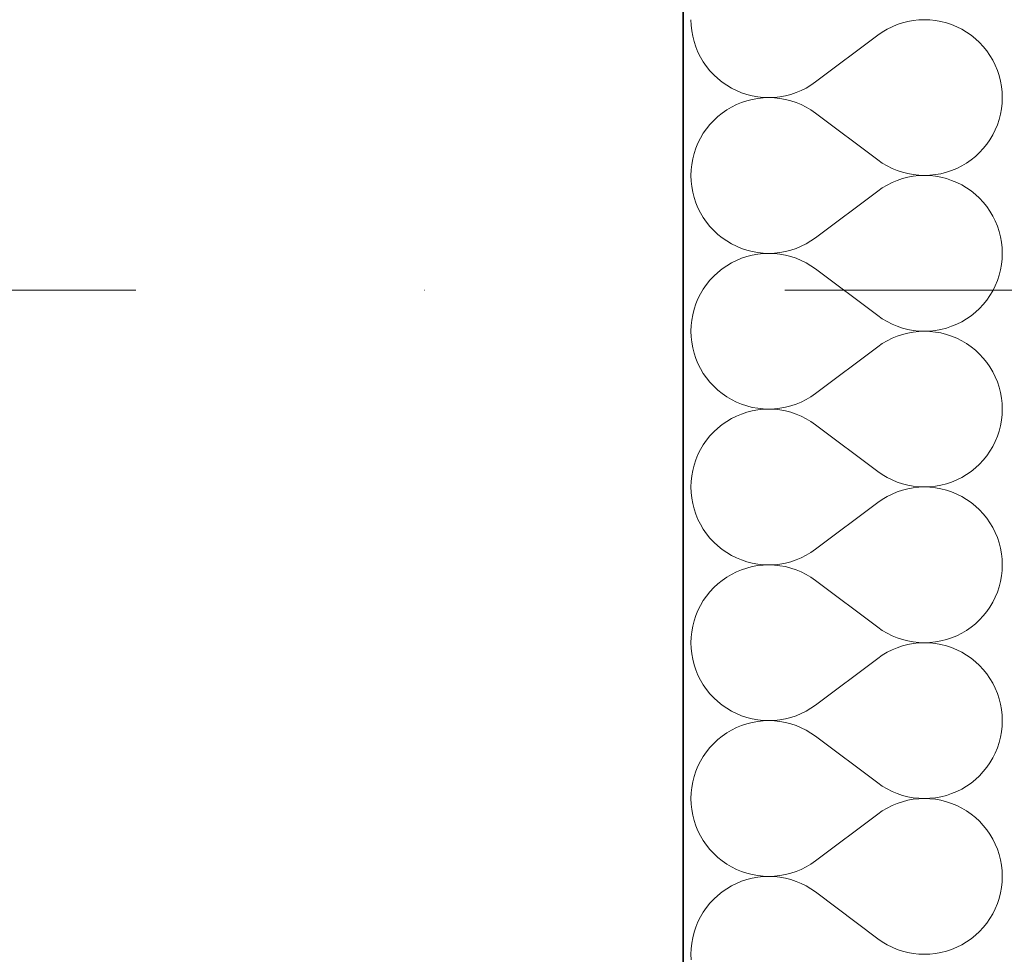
# Model space of a CAD drawing. Header units: millimetres. Extents: x -148444 to 51443, y -4810 to 453290.
# Tile 331 of 551: x -138323 to -137841, y 362904 to 363361. Entities that reach past the tile are written whole.
import ezdxf

# ---------------------------------------------------------------- set-up
doc = ezdxf.new("R2010")
doc.units = ezdxf.units.MM
doc.linetypes.add('Kropki i Kreski', pattern=[6.702778, 3.527778, -1.763889, 0, -1.411111])
doc.layers.add('- A - ocieplenie', color=8, linetype='Continuous')
doc.layers.add('Konstrukcja - Siatka mod', color=8, linetype='Continuous')

# ---------------------------------------------------------------- blocks, each defined once
blk = doc.blocks.new('*X29')
at = {"layer": '- A - ocieplenie', "linetype": 'Continuous', "lineweight": 13, "ltscale": 100}
for p, q in [((19781.28, 390794.99), (19781.38, 390792.27)), ((19781.38, 390792.27), (19781.67, 390789.57)), ((19882.23, 390792.58), (19879.72, 390791.54)), ((19884.81, 390793.44), (19882.23, 390792.58)), ((19887.45, 390794.12), (19884.81, 390793.44)), ((19890.12, 390794.6), (19887.45, 390794.12)), ((19892.83, 390794.89), (19890.12, 390794.6)), ((19895.55, 390794.99), (19892.83, 390794.89)), ((19898.27, 390794.9), (19895.55, 390794.99)), ((19900.97, 390794.61), (19898.27, 390794.9)), ((19903.65, 390794.13), (19900.97, 390794.61)), ((19906.28, 390793.45), (19903.65, 390794.13)), ((19908.87, 390792.6), (19906.28, 390793.45)), ((19911.38, 390791.56), (19908.87, 390792.6)), ((19781.67, 390789.57), (19782.16, 390786.89)), ((19872.71, 390787.37), (19842.24, 390764.52)), ((19874.95, 390788.93), (19872.71, 390787.37)), ((19877.29, 390790.32), (19874.95, 390788.93)), ((19879.72, 390791.54), (19877.29, 390790.32)), ((19913.81, 390790.34), (19911.38, 390791.56)), ((19916.15, 390788.95), (19913.81, 390790.34)), ((19918.39, 390787.4), (19916.15, 390788.95)), ((19920.51, 390785.7), (19918.39, 390787.4)), ((19782.16, 390786.89), (19782.83, 390784.26)), ((19782.83, 390784.26), (19783.69, 390781.67)), ((19922.5, 390783.84), (19920.51, 390785.7)), ((19924.35, 390781.85), (19922.5, 390783.84)), ((19783.69, 390781.67), (19784.73, 390779.16)), ((19784.73, 390779.16), (19785.95, 390776.73)), ((19926.06, 390779.73), (19924.35, 390781.85)), ((19927.61, 390777.5), (19926.06, 390779.73)), ((19929, 390775.16), (19927.61, 390777.5)), ((19785.95, 390776.73), (19787.34, 390774.39)), ((19787.34, 390774.39), (19788.89, 390772.15)), ((19930.22, 390772.73), (19929, 390775.16)), ((19931.26, 390770.22), (19930.22, 390772.73)), ((19788.89, 390772.15), (19790.6, 390770.04)), ((19790.6, 390770.04), (19792.45, 390768.05)), ((19792.45, 390768.05), (19794.44, 390766.19)), ((19932.12, 390767.63), (19931.26, 390770.22)), ((19794.44, 390766.19), (19796.56, 390764.49)), ((19796.56, 390764.49), (19798.8, 390762.94)), ((19798.8, 390762.94), (19801.14, 390761.55)), ((19837.67, 390761.57), (19840, 390762.96)), ((19840, 390762.96), (19842.24, 390764.52)), ((19932.79, 390765), (19932.12, 390767.63)), ((19933.28, 390762.32), (19932.79, 390765)), ((19801.14, 390761.55), (19803.57, 390760.33)), ((19803.57, 390760.33), (19806.08, 390759.29)), ((19806.08, 390759.29), (19808.67, 390758.43)), ((19808.67, 390758.43), (19811.3, 390757.76)), ((19827.51, 390757.77), (19830.14, 390758.45)), ((19830.14, 390758.45), (19832.72, 390759.31)), ((19832.72, 390759.31), (19835.23, 390760.35)), ((19835.23, 390760.35), (19837.67, 390761.57)), ((19933.57, 390759.62), (19933.28, 390762.32)), ((19933.67, 390756.9), (19933.57, 390759.62)), ((19803.57, 390753.46), (19801.14, 390752.25)), ((19806.08, 390754.5), (19803.57, 390753.46)), ((19808.67, 390755.36), (19806.08, 390754.5)), ((19811.3, 390756.03), (19808.67, 390755.36)), ((19811.3, 390757.76), (19813.98, 390757.28)), ((19813.98, 390756.51), (19811.3, 390756.03)), ((19813.98, 390757.28), (19816.69, 390756.99)), ((19816.69, 390756.8), (19813.98, 390756.51)), ((19816.69, 390756.99), (19819.4, 390756.9)), ((19819.4, 390756.9), (19816.69, 390756.8)), ((19819.4, 390756.9), (19822.12, 390757)), ((19822.12, 390756.8), (19819.4, 390756.9)), ((19822.12, 390757), (19824.83, 390757.29)), ((19824.83, 390756.51), (19822.12, 390756.8)), ((19824.83, 390757.29), (19827.51, 390757.77)), ((19827.51, 390756.02), (19824.83, 390756.51)), ((19830.14, 390755.35), (19827.51, 390756.02)), ((19832.72, 390754.48), (19830.14, 390755.35)), ((19835.23, 390753.44), (19832.72, 390754.48)), ((19837.67, 390752.22), (19835.23, 390753.44)), ((19933.28, 390751.47), (19933.57, 390754.18)), ((19933.57, 390754.18), (19933.67, 390756.9)), ((19796.56, 390749.31), (19794.44, 390747.6)), ((19798.8, 390750.86), (19796.56, 390749.31)), ((19801.14, 390752.25), (19798.8, 390750.86)), ((19840, 390750.83), (19837.67, 390752.22)), ((19842.24, 390749.28), (19840, 390750.83)), ((19872.71, 390726.42), (19842.24, 390749.28)), ((19932.12, 390746.16), (19932.79, 390748.8)), ((19932.79, 390748.8), (19933.28, 390751.47)), ((19790.6, 390743.76), (19788.89, 390741.64)), ((19792.45, 390745.75), (19790.6, 390743.76)), ((19794.44, 390747.6), (19792.45, 390745.75)), ((19930.22, 390741.07), (19931.26, 390743.58)), ((19931.26, 390743.58), (19932.12, 390746.16)), ((19787.34, 390739.41), (19785.95, 390737.07)), ((19788.89, 390741.64), (19787.34, 390739.41)), ((19929, 390738.63), (19930.22, 390741.07)), ((19784.73, 390734.63), (19783.69, 390732.12)), ((19785.95, 390737.07), (19784.73, 390734.63)), ((19924.35, 390731.94), (19926.06, 390734.06)), ((19926.06, 390734.06), (19927.61, 390736.29)), ((19927.61, 390736.29), (19929, 390738.63)), ((19782.83, 390729.54), (19782.16, 390726.9)), ((19783.69, 390732.12), (19782.83, 390729.54)), ((19920.51, 390728.1), (19922.5, 390729.95)), ((19922.5, 390729.95), (19924.35, 390731.94)), ((19782.16, 390726.9), (19781.67, 390724.23)), ((19872.71, 390726.42), (19874.95, 390724.87)), ((19874.95, 390724.87), (19877.29, 390723.48)), ((19913.81, 390723.45), (19916.15, 390724.84)), ((19916.15, 390724.84), (19918.39, 390726.39)), ((19918.39, 390726.39), (19920.51, 390728.1)), ((19781.38, 390721.52), (19781.28, 390718.8)), ((19781.67, 390724.23), (19781.38, 390721.52)), ((19877.29, 390723.48), (19879.72, 390722.26)), ((19879.72, 390722.26), (19882.23, 390721.21)), ((19882.23, 390721.21), (19884.81, 390720.35)), ((19884.81, 390720.35), (19887.45, 390719.68)), ((19887.45, 390719.68), (19890.12, 390719.19)), ((19900.97, 390719.19), (19903.65, 390719.67)), ((19903.65, 390719.67), (19906.28, 390720.34)), ((19906.28, 390720.34), (19908.87, 390721.2)), ((19908.87, 390721.2), (19911.38, 390722.24)), ((19911.38, 390722.24), (19913.81, 390723.45)), ((19781.28, 390718.8), (19781.38, 390716.08)), ((19781.38, 390716.08), (19781.67, 390713.38)), ((19879.72, 390715.35), (19877.29, 390714.13)), ((19882.23, 390716.39), (19879.72, 390715.35)), ((19884.81, 390717.25), (19882.23, 390716.39)), ((19887.45, 390717.93), (19884.81, 390717.25)), ((19890.12, 390718.41), (19887.45, 390717.93)), ((19890.12, 390719.19), (19892.83, 390718.9)), ((19892.83, 390718.7), (19890.12, 390718.41)), ((19892.83, 390718.9), (19895.55, 390718.8)), ((19895.55, 390718.8), (19892.83, 390718.7)), ((19895.55, 390718.8), (19898.27, 390718.9)), ((19898.27, 390718.71), (19895.55, 390718.8)), ((19898.27, 390718.9), (19900.97, 390719.19)), ((19900.97, 390718.42), (19898.27, 390718.71)), ((19903.65, 390717.94), (19900.97, 390718.42)), ((19906.28, 390717.26), (19903.65, 390717.94)), ((19908.87, 390716.41), (19906.28, 390717.26)), ((19911.38, 390715.37), (19908.87, 390716.41)), ((19913.81, 390714.15), (19911.38, 390715.37)), ((19781.67, 390713.38), (19782.16, 390710.7)), ((19782.16, 390710.7), (19782.83, 390708.06)), ((19872.71, 390711.18), (19842.24, 390688.33)), ((19874.95, 390712.74), (19872.71, 390711.18)), ((19877.29, 390714.13), (19874.95, 390712.74)), ((19916.15, 390712.76), (19913.81, 390714.15)), ((19918.39, 390711.21), (19916.15, 390712.76)), ((19920.51, 390709.51), (19918.39, 390711.21)), ((19782.83, 390708.06), (19783.69, 390705.48)), ((19783.69, 390705.48), (19784.73, 390702.97)), ((19922.5, 390707.65), (19920.51, 390709.51)), ((19924.35, 390705.66), (19922.5, 390707.65)), ((19926.06, 390703.54), (19924.35, 390705.66)), ((19784.73, 390702.97), (19785.95, 390700.54)), ((19785.95, 390700.54), (19787.34, 390698.2)), ((19927.61, 390701.31), (19926.06, 390703.54)), ((19929, 390698.97), (19927.61, 390701.31)), ((19787.34, 390698.2), (19788.89, 390695.96)), ((19788.89, 390695.96), (19790.6, 390693.85)), ((19930.22, 390696.54), (19929, 390698.97)), ((19931.26, 390694.02), (19930.22, 390696.54)), ((19790.6, 390693.85), (19792.45, 390691.86)), ((19792.45, 390691.86), (19794.44, 390690)), ((19932.12, 390691.44), (19931.26, 390694.02)), ((19932.79, 390688.81), (19932.12, 390691.44)), ((19794.44, 390690), (19796.56, 390688.3)), ((19796.56, 390688.3), (19798.8, 390686.75)), ((19798.8, 390686.75), (19801.14, 390685.36)), ((19837.67, 390685.38), (19840, 390686.77)), ((19840, 390686.77), (19842.24, 390688.33)), ((19933.28, 390686.13), (19932.79, 390688.81)), ((19933.57, 390683.43), (19933.28, 390686.13)), ((19801.14, 390685.36), (19803.57, 390684.14)), ((19803.57, 390684.14), (19806.08, 390683.1)), ((19806.08, 390683.1), (19808.67, 390682.24)), ((19808.67, 390682.24), (19811.3, 390681.57)), ((19811.3, 390681.57), (19813.98, 390681.09)), ((19813.98, 390681.09), (19816.69, 390680.8)), ((19822.12, 390680.81), (19824.83, 390681.1)), ((19824.83, 390681.1), (19827.51, 390681.58)), ((19827.51, 390681.58), (19830.14, 390682.26)), ((19830.14, 390682.26), (19832.72, 390683.12)), ((19832.72, 390683.12), (19835.23, 390684.16)), ((19835.23, 390684.16), (19837.67, 390685.38)), ((19933.67, 390680.71), (19933.57, 390683.43)), ((19803.57, 390677.27), (19801.14, 390676.05)), ((19806.08, 390678.31), (19803.57, 390677.27)), ((19808.67, 390679.17), (19806.08, 390678.31)), ((19811.3, 390679.84), (19808.67, 390679.17)), ((19813.98, 390680.32), (19811.3, 390679.84)), ((19816.69, 390680.61), (19813.98, 390680.32)), ((19816.69, 390680.8), (19819.4, 390680.71)), ((19819.4, 390680.71), (19816.69, 390680.61)), ((19819.4, 390680.71), (19822.12, 390680.81)), ((19822.12, 390680.61), (19819.4, 390680.71)), ((19824.83, 390680.31), (19822.12, 390680.61)), ((19827.51, 390679.83), (19824.83, 390680.31)), ((19830.14, 390679.16), (19827.51, 390679.83)), ((19832.72, 390678.29), (19830.14, 390679.16)), ((19835.23, 390677.25), (19832.72, 390678.29)), ((19837.67, 390676.03), (19835.23, 390677.25)), ((19933.28, 390675.28), (19933.57, 390677.99)), ((19933.57, 390677.99), (19933.67, 390680.71)), ((19794.44, 390671.41), (19792.45, 390669.56)), ((19796.56, 390673.12), (19794.44, 390671.41)), ((19798.8, 390674.67), (19796.56, 390673.12)), ((19801.14, 390676.05), (19798.8, 390674.67)), ((19840, 390674.64), (19837.67, 390676.03)), ((19842.24, 390673.09), (19840, 390674.64)), ((19872.71, 390650.23), (19842.24, 390673.09)), ((19932.12, 390669.97), (19932.79, 390672.61)), ((19932.79, 390672.61), (19933.28, 390675.28)), ((19790.6, 390667.57), (19788.89, 390665.45)), ((19792.45, 390669.56), (19790.6, 390667.57)), ((19930.22, 390664.88), (19931.26, 390667.39)), ((19931.26, 390667.39), (19932.12, 390669.97)), ((19787.34, 390663.21), (19785.95, 390660.88)), ((19788.89, 390665.45), (19787.34, 390663.21)), ((19927.61, 390660.1), (19929, 390662.44)), ((19929, 390662.44), (19930.22, 390664.88)), ((19784.73, 390658.44), (19783.69, 390655.93)), ((19785.95, 390660.88), (19784.73, 390658.44)), ((19924.35, 390655.75), (19926.06, 390657.87)), ((19926.06, 390657.87), (19927.61, 390660.1)), ((19782.83, 390653.35), (19782.16, 390650.71)), ((19783.69, 390655.93), (19782.83, 390653.35)), ((19920.51, 390651.91), (19922.5, 390653.76)), ((19922.5, 390653.76), (19924.35, 390655.75)), ((19781.67, 390648.03), (19781.38, 390645.33)), ((19782.16, 390650.71), (19781.67, 390648.03)), ((19872.71, 390650.23), (19874.95, 390648.68)), ((19874.95, 390648.68), (19877.29, 390647.29)), ((19877.29, 390647.29), (19879.72, 390646.07)), ((19911.38, 390646.05), (19913.81, 390647.26)), ((19913.81, 390647.26), (19916.15, 390648.65)), ((19916.15, 390648.65), (19918.39, 390650.2)), ((19918.39, 390650.2), (19920.51, 390651.91)), ((19781.38, 390645.33), (19781.28, 390642.61)), ((19781.28, 390642.61), (19781.38, 390639.89)), ((19879.72, 390646.07), (19882.23, 390645.02)), ((19882.23, 390645.02), (19884.81, 390644.16)), ((19884.81, 390644.16), (19887.45, 390643.49)), ((19887.45, 390643.49), (19890.12, 390643)), ((19890.12, 390643), (19892.83, 390642.71)), ((19892.83, 390642.51), (19890.12, 390642.22)), ((19892.83, 390642.71), (19895.55, 390642.61)), ((19895.55, 390642.61), (19892.83, 390642.51)), ((19895.55, 390642.61), (19898.27, 390642.71)), ((19898.27, 390642.52), (19895.55, 390642.61)), ((19898.27, 390642.71), (19900.97, 390643)), ((19900.97, 390642.23), (19898.27, 390642.52)), ((19900.97, 390643), (19903.65, 390643.48)), ((19903.65, 390643.48), (19906.28, 390644.15)), ((19906.28, 390644.15), (19908.87, 390645.01)), ((19908.87, 390645.01), (19911.38, 390646.05)), ((19781.38, 390639.89), (19781.67, 390637.19)), ((19877.29, 390637.94), (19874.95, 390636.55)), ((19879.72, 390639.16), (19877.29, 390637.94)), ((19882.23, 390640.2), (19879.72, 390639.16)), ((19884.81, 390641.06), (19882.23, 390640.2)), ((19887.45, 390641.73), (19884.81, 390641.06)), ((19890.12, 390642.22), (19887.45, 390641.73)), ((19903.65, 390641.75), (19900.97, 390642.23)), ((19906.28, 390641.07), (19903.65, 390641.75)), ((19908.87, 390640.22), (19906.28, 390641.07)), ((19911.38, 390639.18), (19908.87, 390640.22)), ((19913.81, 390637.96), (19911.38, 390639.18)), ((19916.15, 390636.57), (19913.81, 390637.96)), ((19781.67, 390637.19), (19782.16, 390634.51)), ((19782.16, 390634.51), (19782.83, 390631.87)), ((19872.71, 390634.99), (19842.24, 390612.14)), ((19874.95, 390636.55), (19872.71, 390634.99)), ((19918.39, 390635.02), (19916.15, 390636.57)), ((19920.51, 390633.32), (19918.39, 390635.02)), ((19922.5, 390631.46), (19920.51, 390633.32)), ((19782.83, 390631.87), (19783.69, 390629.29)), ((19783.69, 390629.29), (19784.73, 390626.78)), ((19924.35, 390629.47), (19922.5, 390631.46)), ((19926.06, 390627.35), (19924.35, 390629.47)), ((19784.73, 390626.78), (19785.95, 390624.35)), ((19785.95, 390624.35), (19787.34, 390622.01)), ((19927.61, 390625.12), (19926.06, 390627.35)), ((19929, 390622.78), (19927.61, 390625.12)), ((19787.34, 390622.01), (19788.89, 390619.77)), ((19788.89, 390619.77), (19790.6, 390617.66)), ((19930.22, 390620.35), (19929, 390622.78)), ((19931.26, 390617.83), (19930.22, 390620.35)), ((19790.6, 390617.66), (19792.45, 390615.67)), ((19792.45, 390615.67), (19794.44, 390613.81)), ((19794.44, 390613.81), (19796.56, 390612.11)), ((19932.12, 390615.25), (19931.26, 390617.83)), ((19932.79, 390612.62), (19932.12, 390615.25)), ((19796.56, 390612.11), (19798.8, 390610.56)), ((19798.8, 390610.56), (19801.14, 390609.17)), ((19801.14, 390609.17), (19803.57, 390607.95)), ((19835.23, 390607.97), (19837.67, 390609.19)), ((19837.67, 390609.19), (19840, 390610.58)), ((19840, 390610.58), (19842.24, 390612.14)), ((19933.28, 390609.94), (19932.79, 390612.62)), ((19933.57, 390607.23), (19933.28, 390609.94)), ((19803.57, 390607.95), (19806.08, 390606.91)), ((19806.08, 390606.91), (19808.67, 390606.05)), ((19808.67, 390606.05), (19811.3, 390605.38)), ((19811.3, 390605.38), (19813.98, 390604.9)), ((19813.98, 390604.13), (19811.3, 390603.65)), ((19813.98, 390604.9), (19816.69, 390604.61)), ((19816.69, 390604.42), (19813.98, 390604.13)), ((19816.69, 390604.61), (19819.4, 390604.52)), ((19819.4, 390604.52), (19816.69, 390604.42)), ((19819.4, 390604.52), (19822.12, 390604.61)), ((19822.12, 390604.42), (19819.4, 390604.52)), ((19822.12, 390604.61), (19824.83, 390604.91)), ((19824.83, 390604.12), (19822.12, 390604.42)), ((19824.83, 390604.91), (19827.51, 390605.39)), ((19827.51, 390603.64), (19824.83, 390604.12)), ((19827.51, 390605.39), (19830.14, 390606.07)), ((19830.14, 390606.07), (19832.72, 390606.93)), ((19832.72, 390606.93), (19835.23, 390607.97)), ((19933.67, 390604.52), (19933.57, 390607.23)), ((19933.57, 390601.8), (19933.67, 390604.52)), ((19801.14, 390599.86), (19798.8, 390598.48)), ((19803.57, 390601.08), (19801.14, 390599.86)), ((19806.08, 390602.12), (19803.57, 390601.08)), ((19808.67, 390602.98), (19806.08, 390602.12)), ((19811.3, 390603.65), (19808.67, 390602.98)), ((19830.14, 390602.96), (19827.51, 390603.64)), ((19832.72, 390602.1), (19830.14, 390602.96)), ((19835.23, 390601.06), (19832.72, 390602.1)), ((19837.67, 390599.84), (19835.23, 390601.06)), ((19840, 390598.45), (19837.67, 390599.84)), ((19932.79, 390596.41), (19933.28, 390599.09)), ((19933.28, 390599.09), (19933.57, 390601.8)), ((19794.44, 390595.22), (19792.45, 390593.37)), ((19796.56, 390596.93), (19794.44, 390595.22)), ((19798.8, 390598.48), (19796.56, 390596.93)), ((19842.24, 390596.9), (19840, 390598.45)), ((19872.71, 390574.04), (19842.24, 390596.9)), ((19932.12, 390593.78), (19932.79, 390596.41)), ((19790.6, 390591.38), (19788.89, 390589.26)), ((19792.45, 390593.37), (19790.6, 390591.38)), ((19930.22, 390588.68), (19931.26, 390591.2)), ((19931.26, 390591.2), (19932.12, 390593.78)), ((19785.95, 390584.68), (19784.73, 390582.25)), ((19787.34, 390587.02), (19785.95, 390584.68)), ((19788.89, 390589.26), (19787.34, 390587.02)), ((19927.61, 390583.91), (19929, 390586.25)), ((19929, 390586.25), (19930.22, 390588.68)), ((19783.69, 390579.74), (19782.83, 390577.16)), ((19784.73, 390582.25), (19783.69, 390579.74)), ((19924.35, 390579.56), (19926.06, 390581.68)), ((19926.06, 390581.68), (19927.61, 390583.91)), ((19782.83, 390577.16), (19782.16, 390574.52)), ((19918.39, 390574.01), (19920.51, 390575.72)), ((19920.51, 390575.72), (19922.5, 390577.57)), ((19922.5, 390577.57), (19924.35, 390579.56)), ((19781.67, 390571.84), (19781.38, 390569.14)), ((19782.16, 390574.52), (19781.67, 390571.84)), ((19872.71, 390574.04), (19874.95, 390572.49)), ((19874.95, 390572.49), (19877.29, 390571.1)), ((19877.29, 390571.1), (19879.72, 390569.88)), ((19911.38, 390569.86), (19913.81, 390571.07)), ((19913.81, 390571.07), (19916.15, 390572.46)), ((19916.15, 390572.46), (19918.39, 390574.01)), ((19781.38, 390569.14), (19781.28, 390566.42)), ((19781.28, 390566.42), (19781.38, 390563.7)), ((19879.72, 390569.88), (19882.23, 390568.83)), ((19882.23, 390568.83), (19884.81, 390567.97)), ((19884.81, 390567.97), (19887.45, 390567.3)), ((19887.45, 390565.54), (19884.81, 390564.87)), ((19887.45, 390567.3), (19890.12, 390566.81)), ((19890.12, 390566.03), (19887.45, 390565.54)), ((19890.12, 390566.81), (19892.83, 390566.52)), ((19892.83, 390566.32), (19890.12, 390566.03)), ((19892.83, 390566.52), (19895.55, 390566.42)), ((19895.55, 390566.42), (19892.83, 390566.32)), ((19895.55, 390566.42), (19898.27, 390566.52)), ((19898.27, 390566.33), (19895.55, 390566.42)), ((19898.27, 390566.52), (19900.97, 390566.81)), ((19900.97, 390566.04), (19898.27, 390566.33)), ((19900.97, 390566.81), (19903.65, 390567.29)), ((19903.65, 390565.55), (19900.97, 390566.04)), ((19903.65, 390567.29), (19906.28, 390567.96)), ((19906.28, 390564.88), (19903.65, 390565.55)), ((19906.28, 390567.96), (19908.87, 390568.82)), ((19908.87, 390568.82), (19911.38, 390569.86)), ((19781.38, 390563.7), (19781.67, 390561)), ((19781.67, 390561), (19782.16, 390558.32)), ((19877.29, 390561.75), (19874.95, 390560.36)), ((19879.72, 390562.97), (19877.29, 390561.75)), ((19882.23, 390564.01), (19879.72, 390562.97)), ((19884.81, 390564.87), (19882.23, 390564.01)), ((19908.87, 390564.03), (19906.28, 390564.88)), ((19911.38, 390562.99), (19908.87, 390564.03)), ((19913.81, 390561.77), (19911.38, 390562.99)), ((19916.15, 390560.38), (19913.81, 390561.77)), ((19782.16, 390558.32), (19782.83, 390555.68)), ((19782.83, 390555.68), (19783.69, 390553.1)), ((19872.71, 390558.8), (19842.24, 390535.94)), ((19874.95, 390560.36), (19872.71, 390558.8)), ((19918.39, 390558.83), (19916.15, 390560.38)), ((19920.51, 390557.12), (19918.39, 390558.83)), ((19922.5, 390555.27), (19920.51, 390557.12)), ((19783.69, 390553.1), (19784.73, 390550.59)), ((19924.35, 390553.28), (19922.5, 390555.27)), ((19926.06, 390551.16), (19924.35, 390553.28)), ((19927.61, 390548.93), (19926.06, 390551.16)), ((19784.73, 390550.59), (19785.95, 390548.16)), ((19785.95, 390548.16), (19787.34, 390545.82)), ((19929, 390546.59), (19927.61, 390548.93)), ((19930.22, 390544.16), (19929, 390546.59)), ((19787.34, 390545.82), (19788.89, 390543.58)), ((19788.89, 390543.58), (19790.6, 390541.47)), ((19790.6, 390541.47), (19792.45, 390539.47)), ((19931.26, 390541.64), (19930.22, 390544.16)), ((19932.12, 390539.06), (19931.26, 390541.64)), ((19792.45, 390539.47), (19794.44, 390537.62)), ((19794.44, 390537.62), (19796.56, 390535.92)), ((19932.79, 390536.43), (19932.12, 390539.06)), ((19933.28, 390533.75), (19932.79, 390536.43)), ((19796.56, 390535.92), (19798.8, 390534.36)), ((19798.8, 390534.36), (19801.14, 390532.98)), ((19801.14, 390532.98), (19803.57, 390531.76)), ((19803.57, 390531.76), (19806.08, 390530.72)), ((19832.72, 390530.74), (19835.23, 390531.78)), ((19835.23, 390531.78), (19837.67, 390533)), ((19837.67, 390533), (19840, 390534.39)), ((19840, 390534.39), (19842.24, 390535.94)), ((19933.57, 390531.04), (19933.28, 390533.75)), ((19806.08, 390530.72), (19808.67, 390529.86)), ((19808.67, 390526.79), (19806.08, 390525.93)), ((19808.67, 390529.86), (19811.3, 390529.19)), ((19811.3, 390527.46), (19808.67, 390526.79)), ((19811.3, 390529.19), (19813.98, 390528.71)), ((19813.98, 390527.94), (19811.3, 390527.46)), ((19813.98, 390528.71), (19816.69, 390528.42)), ((19816.69, 390528.23), (19813.98, 390527.94)), ((19816.69, 390528.42), (19819.4, 390528.33)), ((19819.4, 390528.33), (19816.69, 390528.23)), ((19819.4, 390528.33), (19822.12, 390528.42)), ((19822.12, 390528.23), (19819.4, 390528.33)), ((19822.12, 390528.42), (19824.83, 390528.72)), ((19824.83, 390527.93), (19822.12, 390528.23)), ((19824.83, 390528.72), (19827.51, 390529.2)), ((19827.51, 390527.45), (19824.83, 390527.93)), ((19827.51, 390529.2), (19830.14, 390529.88)), ((19830.14, 390526.77), (19827.51, 390527.45)), ((19830.14, 390529.88), (19832.72, 390530.74)), ((19832.72, 390525.91), (19830.14, 390526.77)), ((19933.67, 390528.33), (19933.57, 390531.04)), ((19933.57, 390525.61), (19933.67, 390528.33)), ((19798.8, 390522.29), (19796.56, 390520.74)), ((19801.14, 390523.67), (19798.8, 390522.29)), ((19803.57, 390524.89), (19801.14, 390523.67)), ((19806.08, 390525.93), (19803.57, 390524.89)), ((19835.23, 390524.87), (19832.72, 390525.91)), ((19837.67, 390523.65), (19835.23, 390524.87)), ((19840, 390522.26), (19837.67, 390523.65)), ((19842.24, 390520.71), (19840, 390522.26)), ((19932.79, 390520.22), (19933.28, 390522.9)), ((19933.28, 390522.9), (19933.57, 390525.61)), ((19792.45, 390517.18), (19790.6, 390515.19)), ((19794.44, 390519.03), (19792.45, 390517.18)), ((19796.56, 390520.74), (19794.44, 390519.03)), ((19872.71, 390497.85), (19842.24, 390520.71)), ((19931.26, 390515.01), (19932.12, 390517.59)), ((19932.12, 390517.59), (19932.79, 390520.22)), ((19788.89, 390513.07), (19787.34, 390510.83)), ((19790.6, 390515.19), (19788.89, 390513.07)), ((19929, 390510.06), (19930.22, 390512.49)), ((19930.22, 390512.49), (19931.26, 390515.01)), ((19785.95, 390508.49), (19784.73, 390506.06)), ((19787.34, 390510.83), (19785.95, 390508.49)), ((19926.06, 390505.49), (19927.61, 390507.72)), ((19927.61, 390507.72), (19929, 390510.06)), ((19783.69, 390503.55), (19782.83, 390500.97)), ((19784.73, 390506.06), (19783.69, 390503.55)), ((19922.5, 390501.38), (19924.35, 390503.37)), ((19924.35, 390503.37), (19926.06, 390505.49)), ((19782.16, 390498.33), (19781.67, 390495.65)), ((19782.83, 390500.97), (19782.16, 390498.33)), ((19872.71, 390497.85), (19874.95, 390496.3)), ((19918.39, 390497.82), (19920.51, 390499.53)), ((19920.51, 390499.53), (19922.5, 390501.38)), ((19781.67, 390495.65), (19781.38, 390492.95)), ((19874.95, 390496.3), (19877.29, 390494.91)), ((19877.29, 390494.91), (19879.72, 390493.69)), ((19879.72, 390493.69), (19882.23, 390492.64)), ((19908.87, 390492.63), (19911.38, 390493.67)), ((19911.38, 390493.67), (19913.81, 390494.88)), ((19913.81, 390494.88), (19916.15, 390496.27)), ((19916.15, 390496.27), (19918.39, 390497.82)), ((19781.38, 390492.95), (19781.28, 390490.23)), ((19781.28, 390490.23), (19781.38, 390487.51)), ((19882.23, 390492.64), (19884.81, 390491.78)), ((19884.81, 390488.68), (19882.23, 390487.82)), ((19884.81, 390491.78), (19887.45, 390491.11)), ((19887.45, 390489.35), (19884.81, 390488.68)), ((19887.45, 390491.11), (19890.12, 390490.62)), ((19890.12, 390489.84), (19887.45, 390489.35)), ((19890.12, 390490.62), (19892.83, 390490.33)), ((19892.83, 390490.13), (19890.12, 390489.84)), ((19892.83, 390490.33), (19895.55, 390490.23)), ((19895.55, 390490.23), (19892.83, 390490.13)), ((19895.55, 390490.23), (19898.27, 390490.33)), ((19898.27, 390490.13), (19895.55, 390490.23)), ((19898.27, 390490.33), (19900.97, 390490.61)), ((19900.97, 390489.85), (19898.27, 390490.13)), ((19900.97, 390490.61), (19903.65, 390491.1)), ((19903.65, 390489.36), (19900.97, 390489.85)), ((19903.65, 390491.1), (19906.28, 390491.77)), ((19906.28, 390488.69), (19903.65, 390489.36)), ((19906.28, 390491.77), (19908.87, 390492.63)), ((19908.87, 390487.83), (19906.28, 390488.69)), ((19781.38, 390487.51), (19781.67, 390484.81)), ((19781.67, 390484.81), (19782.16, 390482.13)), ((19874.95, 390484.16), (19872.71, 390482.61)), ((19877.29, 390485.55), (19874.95, 390484.16)), ((19879.72, 390486.77), (19877.29, 390485.55)), ((19882.23, 390487.82), (19879.72, 390486.77)), ((19911.38, 390486.8), (19908.87, 390487.83)), ((19913.81, 390485.58), (19911.38, 390486.8)), ((19916.15, 390484.19), (19913.81, 390485.58)), ((19918.39, 390482.64), (19916.15, 390484.19)), ((19782.16, 390482.13), (19782.83, 390479.49)), ((19782.83, 390479.49), (19783.69, 390476.91)), ((19872.71, 390482.61), (19842.24, 390459.75)), ((19920.51, 390480.93), (19918.39, 390482.64)), ((19922.5, 390479.08), (19920.51, 390480.93)), ((19924.35, 390477.09), (19922.5, 390479.08)), ((19783.69, 390476.91), (19784.73, 390474.4)), ((19784.73, 390474.4), (19785.95, 390471.97)), ((19926.06, 390474.97), (19924.35, 390477.09)), ((19927.61, 390472.74), (19926.06, 390474.97)), ((19785.95, 390471.97), (19787.34, 390469.63)), ((19787.34, 390469.63), (19788.89, 390467.39)), ((19929, 390470.4), (19927.61, 390472.74)), ((19930.22, 390467.97), (19929, 390470.4)), ((19788.89, 390467.39), (19790.6, 390465.27)), ((19790.6, 390465.27), (19792.45, 390463.28)), ((19931.26, 390465.45), (19930.22, 390467.97)), ((19932.12, 390462.87), (19931.26, 390465.45)), ((19792.45, 390463.28), (19794.44, 390461.43)), ((19794.44, 390461.43), (19796.56, 390459.72)), ((19796.56, 390459.72), (19798.8, 390458.17)), ((19840, 390458.2), (19842.24, 390459.75)), ((19932.79, 390460.24), (19932.12, 390462.87)), ((19933.28, 390457.56), (19932.79, 390460.24)), ((19798.8, 390458.17), (19801.14, 390456.79)), ((19801.14, 390456.79), (19803.57, 390455.57)), ((19803.57, 390455.57), (19806.08, 390454.53)), ((19806.08, 390454.53), (19808.67, 390453.67)), ((19830.14, 390453.69), (19832.72, 390454.55)), ((19832.72, 390454.55), (19835.23, 390455.59)), ((19835.23, 390455.59), (19837.67, 390456.81)), ((19837.67, 390456.81), (19840, 390458.2)), ((19933.57, 390454.85), (19933.28, 390457.56)), ((19933.67, 390452.13), (19933.57, 390454.85)), ((19806.08, 390449.74), (19803.57, 390448.7)), ((19808.67, 390450.6), (19806.08, 390449.74)), ((19808.67, 390453.67), (19811.3, 390453)), ((19811.3, 390451.27), (19808.67, 390450.6)), ((19811.3, 390453), (19813.98, 390452.52)), ((19813.98, 390451.75), (19811.3, 390451.27)), ((19813.98, 390452.52), (19816.69, 390452.23)), ((19816.69, 390452.04), (19813.98, 390451.75)), ((19816.69, 390452.23), (19819.4, 390452.13)), ((19819.4, 390452.13), (19816.69, 390452.04)), ((19819.4, 390452.13), (19822.12, 390452.23)), ((19822.12, 390452.04), (19819.4, 390452.13)), ((19822.12, 390452.23), (19824.83, 390452.53)), ((19824.83, 390451.74), (19822.12, 390452.04)), ((19824.83, 390452.53), (19827.51, 390453.01)), ((19827.51, 390451.26), (19824.83, 390451.74)), ((19827.51, 390453.01), (19830.14, 390453.69)), ((19830.14, 390450.58), (19827.51, 390451.26)), ((19832.72, 390449.72), (19830.14, 390450.58)), ((19835.23, 390448.68), (19832.72, 390449.72)), ((19933.57, 390449.42), (19933.67, 390452.13)), ((19798.8, 390446.1), (19796.56, 390444.55)), ((19801.14, 390447.48), (19798.8, 390446.1)), ((19803.57, 390448.7), (19801.14, 390447.48)), ((19837.67, 390447.46), (19835.23, 390448.68)), ((19840, 390446.07), (19837.67, 390447.46)), ((19842.24, 390444.52), (19840, 390446.07)), ((19932.79, 390444.03), (19933.28, 390446.71)), ((19933.28, 390446.71), (19933.57, 390449.42)), ((19792.45, 390440.99), (19790.6, 390439)), ((19794.44, 390442.84), (19792.45, 390440.99)), ((19796.56, 390444.55), (19794.44, 390442.84)), ((19872.71, 390421.66), (19842.24, 390444.52)), ((19931.26, 390438.82), (19932.12, 390441.4)), ((19932.12, 390441.4), (19932.79, 390444.03)), ((19788.89, 390436.88), (19787.34, 390434.64)), ((19790.6, 390439), (19788.89, 390436.88)), ((19929, 390433.87), (19930.22, 390436.3)), ((19930.22, 390436.3), (19931.26, 390438.82)), ((19785.95, 390432.3), (19784.73, 390429.87)), ((19787.34, 390434.64), (19785.95, 390432.3)), ((19926.06, 390429.3), (19927.61, 390431.53)), ((19927.61, 390431.53), (19929, 390433.87)), ((19783.69, 390427.36), (19782.83, 390424.78)), ((19784.73, 390429.87), (19783.69, 390427.36)), ((19922.5, 390425.19), (19924.35, 390427.18)), ((19924.35, 390427.18), (19926.06, 390429.3)), ((19782.16, 390422.14), (19781.67, 390419.46)), ((19782.83, 390424.78), (19782.16, 390422.14)), ((19872.71, 390421.66), (19874.95, 390420.11)), ((19916.15, 390420.08), (19918.39, 390421.63)), ((19918.39, 390421.63), (19920.51, 390423.34)), ((19920.51, 390423.34), (19922.5, 390425.19)), ((19781.38, 390416.76), (19781.28, 390414.04)), ((19781.67, 390419.46), (19781.38, 390416.76)), ((19874.95, 390420.11), (19877.29, 390418.72)), ((19877.29, 390418.72), (19879.72, 390417.5)), ((19879.72, 390417.5), (19882.23, 390416.45)), ((19882.23, 390416.45), (19884.81, 390415.59)), ((19906.28, 390415.58), (19908.87, 390416.44)), ((19908.87, 390416.44), (19911.38, 390417.47)), ((19911.38, 390417.47), (19913.81, 390418.69)), ((19913.81, 390418.69), (19916.15, 390420.08)), ((19781.28, 390414.04), (19781.38, 390411.32)), ((19781.38, 390411.32), (19781.67, 390408.62)), ((19882.23, 390411.63), (19879.72, 390410.58)), ((19884.81, 390412.49), (19882.23, 390411.63)), ((19884.81, 390415.59), (19887.45, 390414.92)), ((19887.45, 390413.16), (19884.81, 390412.49)), ((19887.45, 390414.92), (19890.12, 390414.43)), ((19890.12, 390413.65), (19887.45, 390413.16)), ((19890.12, 390414.43), (19892.83, 390414.14)), ((19892.83, 390413.94), (19890.12, 390413.65)), ((19892.83, 390414.14), (19895.55, 390414.04)), ((19895.55, 390414.04), (19892.83, 390413.94)), ((19895.55, 390414.04), (19898.27, 390414.14)), ((19898.27, 390413.94), (19895.55, 390414.04)), ((19898.27, 390414.14), (19900.97, 390414.42)), ((19900.97, 390413.66), (19898.27, 390413.94)), ((19900.97, 390414.42), (19903.65, 390414.91)), ((19903.65, 390413.17), (19900.97, 390413.66)), ((19903.65, 390414.91), (19906.28, 390415.58)), ((19906.28, 390412.5), (19903.65, 390413.17)), ((19908.87, 390411.64), (19906.28, 390412.5)), ((19911.38, 390410.6), (19908.87, 390411.64)), ((19781.67, 390408.62), (19782.16, 390405.94)), ((19872.71, 390406.42), (19842.24, 390383.56)), ((19874.95, 390407.97), (19872.71, 390406.42)), ((19877.29, 390409.36), (19874.95, 390407.97)), ((19879.72, 390410.58), (19877.29, 390409.36)), ((19913.81, 390409.39), (19911.38, 390410.6)), ((19916.15, 390408), (19913.81, 390409.39)), ((19918.39, 390406.45), (19916.15, 390408)), ((19920.51, 390404.74), (19918.39, 390406.45)), ((19782.16, 390405.94), (19782.83, 390403.3)), ((19782.83, 390403.3), (19783.69, 390400.72)), ((19922.5, 390402.89), (19920.51, 390404.74)), ((19924.35, 390400.9), (19922.5, 390402.89)), ((19783.69, 390400.72), (19784.73, 390398.21)), ((19784.73, 390398.21), (19785.95, 390395.78)), ((19926.06, 390398.78), (19924.35, 390400.9)), ((19927.61, 390396.55), (19926.06, 390398.78)), ((19785.95, 390395.78), (19787.34, 390393.44)), ((19787.34, 390393.44), (19788.89, 390391.2)), ((19929, 390394.21), (19927.61, 390396.55)), ((19930.22, 390391.78), (19929, 390394.21)), ((19788.89, 390391.2), (19790.6, 390389.08)), ((19790.6, 390389.08), (19792.45, 390387.09)), ((19792.45, 390387.09), (19794.44, 390385.24)), ((19931.26, 390389.26), (19930.22, 390391.78)), ((19932.12, 390386.68), (19931.26, 390389.26)), ((19794.44, 390385.24), (19796.56, 390383.53)), ((19796.56, 390383.53), (19798.8, 390381.98)), ((19840, 390382.01), (19842.24, 390383.56)), ((19932.79, 390384.05), (19932.12, 390386.68)), ((19933.28, 390381.37), (19932.79, 390384.05)), ((19798.8, 390381.98), (19801.14, 390380.6)), ((19801.14, 390380.6), (19803.57, 390379.38)), ((19803.57, 390379.38), (19806.08, 390378.34)), ((19806.08, 390378.34), (19808.67, 390377.48)), ((19808.67, 390377.48), (19811.3, 390376.81)), ((19827.51, 390376.82), (19830.14, 390377.5)), ((19830.14, 390377.5), (19832.72, 390378.36)), ((19832.72, 390378.36), (19835.23, 390379.4)), ((19835.23, 390379.4), (19837.67, 390380.62)), ((19837.67, 390380.62), (19840, 390382.01)), ((19933.57, 390378.66), (19933.28, 390381.37)), ((19933.67, 390375.94), (19933.57, 390378.66)), ((19806.08, 390373.55), (19803.57, 390372.51)), ((19808.67, 390374.41), (19806.08, 390373.55)), ((19811.3, 390375.08), (19808.67, 390374.41)), ((19811.3, 390376.81), (19813.98, 390376.33)), ((19813.98, 390375.56), (19811.3, 390375.08)), ((19813.98, 390376.33), (19816.69, 390376.04)), ((19816.69, 390375.85), (19813.98, 390375.56)), ((19816.69, 390376.04), (19819.4, 390375.94)), ((19819.4, 390375.94), (19816.69, 390375.85)), ((19819.4, 390375.94), (19822.12, 390376.04)), ((19822.12, 390375.85), (19819.4, 390375.94)), ((19822.12, 390376.04), (19824.83, 390376.34)), ((19824.83, 390375.55), (19822.12, 390375.85)), ((19824.83, 390376.34), (19827.51, 390376.82)), ((19827.51, 390375.07), (19824.83, 390375.55)), ((19830.14, 390374.39), (19827.51, 390375.07)), ((19832.72, 390373.53), (19830.14, 390374.39)), ((19835.23, 390372.49), (19832.72, 390373.53)), ((19933.28, 390370.52), (19933.57, 390373.23)), ((19933.57, 390373.23), (19933.67, 390375.94)), ((19796.56, 390368.35), (19794.44, 390366.65)), ((19798.8, 390369.91), (19796.56, 390368.35)), ((19801.14, 390371.29), (19798.8, 390369.91)), ((19803.57, 390372.51), (19801.14, 390371.29)), ((19837.67, 390371.27), (19835.23, 390372.49)), ((19840, 390369.88), (19837.67, 390371.27)), ((19842.24, 390368.33), (19840, 390369.88)), ((19872.71, 390345.47), (19842.24, 390368.33)), ((19932.12, 390365.21), (19932.79, 390367.84)), ((19932.79, 390367.84), (19933.28, 390370.52)), ((19792.45, 390364.8), (19790.6, 390362.8)), ((19794.44, 390366.65), (19792.45, 390364.8)), ((19931.26, 390362.63), (19932.12, 390365.21)), ((19787.34, 390358.45), (19785.95, 390356.11)), ((19788.89, 390360.69), (19787.34, 390358.45)), ((19790.6, 390362.8), (19788.89, 390360.69)), ((19929, 390357.68), (19930.22, 390360.11)), ((19930.22, 390360.11), (19931.26, 390362.63)), ((19784.73, 390353.68), (19783.69, 390351.17)), ((19785.95, 390356.11), (19784.73, 390353.68)), ((19926.06, 390353.11), (19927.61, 390355.34)), ((19927.61, 390355.34), (19929, 390357.68)), ((19782.83, 390348.59), (19782.16, 390345.95)), ((19783.69, 390351.17), (19782.83, 390348.59)), ((19920.51, 390347.15), (19922.5, 390349)), ((19922.5, 390349), (19924.35, 390350.99)), ((19924.35, 390350.99), (19926.06, 390353.11)), ((19782.16, 390345.95), (19781.67, 390343.27)), ((19872.71, 390345.47), (19874.95, 390343.91)), ((19874.95, 390343.91), (19877.29, 390342.52)), ((19913.81, 390342.5), (19916.15, 390343.89)), ((19916.15, 390343.89), (19918.39, 390345.44)), ((19918.39, 390345.44), (19920.51, 390347.15)), ((19781.38, 390340.57), (19781.28, 390337.85)), ((19781.67, 390343.27), (19781.38, 390340.57)), ((19877.29, 390342.52), (19879.72, 390341.3)), ((19879.72, 390341.3), (19882.23, 390340.26)), ((19882.23, 390340.26), (19884.81, 390339.4)), ((19884.81, 390339.4), (19887.45, 390338.73)), ((19903.65, 390338.72), (19906.28, 390339.39)), ((19906.28, 390339.39), (19908.87, 390340.24)), ((19908.87, 390340.24), (19911.38, 390341.28)), ((19911.38, 390341.28), (19913.81, 390342.5)), ((19781.28, 390337.85), (19781.38, 390335.13)), ((19887.45, 390338.73), (19890.12, 390338.24)), ((19890.12, 390338.24), (19892.83, 390337.95)), ((19892.83, 390337.95), (19895.55, 390337.85)), ((19895.55, 390337.85), (19898.27, 390337.94)), ((19898.27, 390337.94), (19900.97, 390338.23)), ((19900.97, 390338.23), (19903.65, 390338.72))]:
    blk.add_line(p, q, dxfattribs=at)

msp = doc.modelspace()

# ---------------------------------------------------------------- linework, layer by layer
at = {"layer": '- A - ocieplenie', "color": 8, "linetype": 'Continuous', "lineweight": 35, "ltscale": 100, "flags": 128}
msp.add_lwpolyline([(-137998.33, 368629.04), (-137998.34, 361053.27)], dxfattribs=at)
at = {"layer": 'Konstrukcja - Siatka mod', "color": 8, "linetype": 'Kropki i Kreski', "lineweight": 13, "ltscale": 100}
msp.add_line((-137595.79, 363229.04), (-138595.79, 363229.04), dxfattribs=at)

# ---------------------------------------------------------------- block references
at = {"color": 8, "linetype": 'Continuous', "lineweight": 20, "ltscale": 100}
msp.add_blockref('*X29', (-157775.81, -27433.59), dxfattribs=at)

doc.saveas('drawing.dxf')
